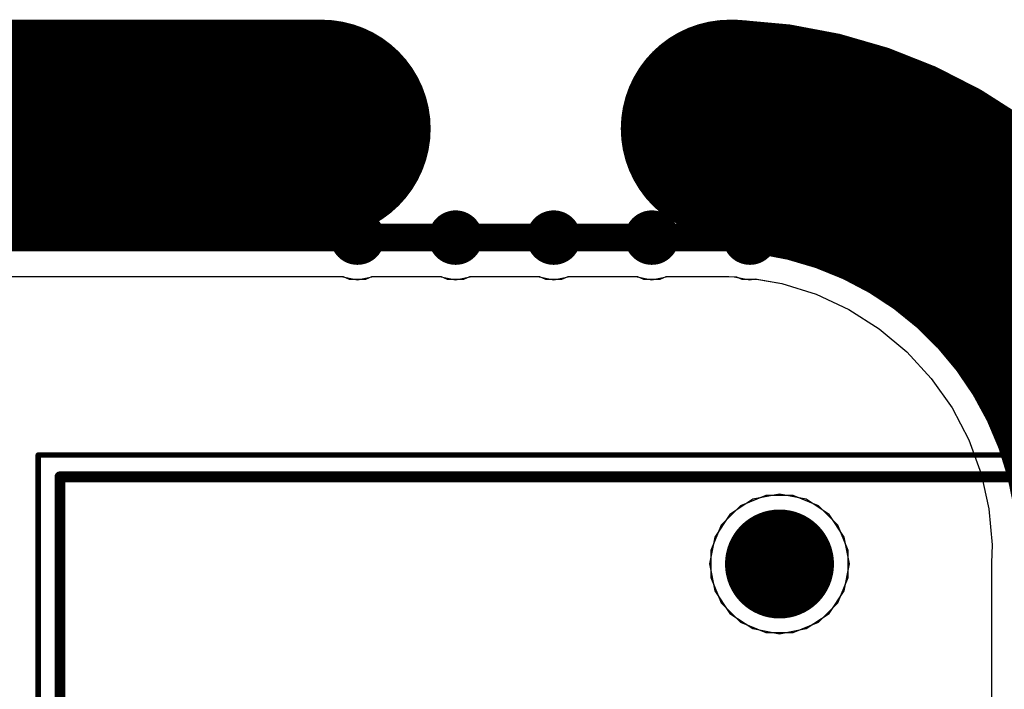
# Model space of a CAD drawing. Header units: millimetres. Extents: x -0.08 to 3.17, y -0.08 to 4.88.
# Tile 287 of 288: x 2.33 to 2.69, y 4.64 to 4.88. Entities that reach past the tile are written whole.
import ezdxf

# ---------------------------------------------------------------- set-up
doc = ezdxf.new("R2010")
doc.units = ezdxf.units.MM
doc.header["$MEASUREMENT"] = 0
for name, color, linetype in [('BottomLayer', 5, 'Continuous'), ('BottomSolder', 6, 'Continuous'), ('Mechanical13', 56, 'Continuous'), ('Mechanical15', 56, 'Continuous'), ('Mechanical3', 76, 'Continuous'), ('Mechanical4', 56, 'Continuous'), ('MidLayer1', 16, 'Continuous'), ('MidLayer2', 76, 'Continuous'), ('MultiLayer', 9, 'Continuous'), ('PadHoleLayer', 156, 'Continuous'), ('TopLayer', 1, 'Continuous'), ('TopSolder', 216, 'Continuous')]:
    doc.layers.add(name, color=color, linetype=linetype)

# ---------------------------------------------------------------- blocks, each defined once
blk = doc.blocks.new('0430450600_F_________1_484')
at = {"layer": 'BottomLayer', "const_width": 0.019685}
blk.add_lwpolyline([(-0.246063, 0.0944882, 1), (-0.226378, 0.0944882, 1)], format="xyb", close=True, dxfattribs=at)
at = {"layer": 'Mechanical13', "const_width": 0.003937}
for points in [[(-0.2677165, -0.1653543), (-0.2677165, 0.1968504)], [(0.2637795, -0.1653543), (-0.2677165, -0.1653543)]]:
    blk.add_lwpolyline(points, dxfattribs=at)
at = {"layer": 'Mechanical13', "const_width": 0.0019685}
blk.add_lwpolyline([(-0.2687007, -0.1653543, 1), (-0.2667323, -0.1653543, 1)], format="xyb", close=True, dxfattribs=at)
blk.add_lwpolyline([(-0.2687007, -0.1653543, 1), (-0.2667323, -0.1653543, 1)], format="xyb", close=True, dxfattribs=at)
at = {"layer": 'Mechanical15', "const_width": 0.0019685}
for points in [[(-0.2755906, -0.1732283), (-0.2755906, 0.2047244)], [(0.2716535, -0.1732283), (-0.2755906, -0.1732283)]]:
    blk.add_lwpolyline(points, dxfattribs=at)
at = {"layer": 'Mechanical15', "const_width": 0.0009842}
blk.add_lwpolyline([(-0.2760827, -0.1732283, 1), (-0.2750985, -0.1732283, 1)], format="xyb", close=True, dxfattribs=at)
blk.add_lwpolyline([(-0.2760827, -0.1732283, 1), (-0.2750985, -0.1732283, 1)], format="xyb", close=True, dxfattribs=at)
at = {"layer": 'MidLayer1', "const_width": 0.019685}
blk.add_lwpolyline([(-0.246063, 0.0944882, 1), (-0.226378, 0.0944882, 1)], format="xyb", close=True, dxfattribs=at)
at = {"layer": 'MidLayer2', "const_width": 0.019685}
blk.add_lwpolyline([(-0.246063, 0.0944882, 1), (-0.226378, 0.0944882, 1)], format="xyb", close=True, dxfattribs=at)
at = {"layer": 'MultiLayer', "const_width": 0.019685}
blk.add_lwpolyline([(-0.246063, 0.0944882, 1), (-0.226378, 0.0944882, 1)], format="xyb", close=True, dxfattribs=at)
at = {"layer": 'PadHoleLayer', "const_width": 0.019685}
blk.add_lwpolyline([(-0.246063, 0.0944882, 1), (-0.226378, 0.0944882, 1)], format="xyb", close=True, dxfattribs=at)
at = {"layer": 'TopLayer', "const_width": 0.019685}
blk.add_lwpolyline([(-0.246063, 0.0944882, 1), (-0.226378, 0.0944882, 1)], format="xyb", close=True, dxfattribs=at)

msp = doc.modelspace()

# ---------------------------------------------------------------- linework, layer by layer
at = {"layer": 'BottomLayer'}
for p, q in [((0.6559993, 4.7891005), (2.4486958, 4.7891007)), ((2.4486958, 4.7891007), (2.4508968, 4.788189)), ((2.4508968, 4.788189), (2.4568484, 4.788189)), ((2.4568484, 4.788189), (2.4590494, 4.7891007)), ((2.4590494, 4.7891007), (2.4841253, 4.7891007)), ((2.4841253, 4.7891007), (2.4863263, 4.788189)), ((2.4863263, 4.788189), (2.4922779, 4.788189)), ((2.4922779, 4.788189), (2.494479, 4.7891007)), ((2.494479, 4.7891007), (2.5195618, 4.7891007)), ((2.5195618, 4.7891007), (2.5217629, 4.788189)), ((2.5217629, 4.788189), (2.5277145, 4.788189)), ((2.5277145, 4.788189), (2.5299156, 4.7891007)), ((2.5299156, 4.7891007), (2.5549984, 4.7891007)), ((2.5549984, 4.7891007), (2.5571995, 4.788189)), ((2.5571995, 4.788189), (2.5631511, 4.788189)), ((2.5631511, 4.788189), (2.5653522, 4.7891007)), ((2.5653522, 4.7891007), (2.5880337, 4.7891007)), ((2.5880337, 4.7891007), (2.5907005, 4.7889878)), ((2.5907005, 4.7889878), (2.592629, 4.788189)), ((2.592629, 4.788189), (2.597952, 4.788189)), ((2.597952, 4.788189), (2.6070743, 4.7865931)), ((2.6070743, 4.7865931), (2.619502, 4.7826931)), ((2.619502, 4.7826931), (2.6313153, 4.7772036)), ((2.6313153, 4.7772036), (2.6423107, 4.7702196)), ((2.6423107, 4.7702196), (2.6522998, 4.7618605)), ((2.6522998, 4.7618605), (2.6611129, 4.7522684)), ((2.6611129, 4.7522684), (2.6685987, 4.7416081)), ((2.6685987, 4.7416081), (2.6746285, 4.7300629)), ((2.6746285, 4.7300629), (2.6791002, 4.7178281)), ((2.6791002, 4.7178281), (2.6819365, 4.705115)), ((2.6013498, 4.7100344), (2.5922336, 4.7062583)), ((2.611217, 4.7100344), (2.6013498, 4.7100344)), ((2.6203332, 4.7062583), (2.611217, 4.7100344)), ((2.5922336, 4.7062583), (2.5852564, 4.6992811)), ((2.6273104, 4.6992811), (2.6203332, 4.7062583)), ((2.6819365, 4.705115), (2.6830892, 4.69214)), ((2.5852564, 4.6992811), (2.5814803, 4.6901649)), ((2.6310865, 4.6901649), (2.6273104, 4.6992811)), ((2.5814803, 4.6901649), (2.5814803, 4.6802977)), ((2.6310865, 4.6802977), (2.6310865, 4.6901649)), ((2.6830892, 4.69214), (2.6828138, 4.6856333)), ((2.6828601, 4.6853353), (2.6828012, 4.6850393)), ((2.6828012, 4.6850393), (2.6828014, 3.9488159)), ((2.6828138, 4.6856333), (2.6828601, 4.6853353)), ((2.5814803, 4.6802977), (2.5852564, 4.6711815)), ((2.6273104, 4.6711815), (2.6310865, 4.6802977)), ((2.5852564, 4.6711815), (2.5922336, 4.6642043)), ((2.6203332, 4.6642043), (2.6273104, 4.6711815)), ((2.5922336, 4.6642043), (2.6013498, 4.6604282)), ((2.611217, 4.6604282), (2.6203332, 4.6642043)), ((2.6013498, 4.6604282), (2.611217, 4.6604282))]:
    msp.add_line(p, q, dxfattribs=at)
at = {"layer": 'BottomSolder', "const_width": 0.004}
for points in [[(2.4518726, 4.8031496, 1), (2.4558726, 4.8031496, 1)], [(2.4873021, 4.8031496, 1), (2.4913021, 4.8031496, 1)], [(2.5227387, 4.8031496, 1), (2.5267387, 4.8031496, 1)], [(2.5581753, 4.8031496, 1), (2.5621753, 4.8031496, 1)], [(2.5936048, 4.8031496, 1), (2.5976048, 4.8031496, 1)]]:
    msp.add_lwpolyline(points, format="xyb", close=True, dxfattribs=at)
at = {"layer": 'Mechanical3', "const_width": 0.0787402}
msp.add_lwpolyline([(0.6692913, 4.8425207), (2.4409449, 4.8425208)], dxfattribs=at)
at = {"layer": 'Mechanical3', "const_width": 0.0393701}
for points in [[(2.4212599, 4.8425208, 1), (2.4606299, 4.8425208, 1)], [(2.5686453, 4.8425208, 1), (2.6080153, 4.8425208, 1)], [(2.5686453, 4.8425207, 1), (2.6080153, 4.8425207, 1)], [(2.5703098, 4.8424855, 1), (2.6096798, 4.8424855, 1)], [(2.5703098, 4.8424855, 1), (2.6096798, 4.8424855, 1)], [(2.5704127, 4.8424811, 1), (2.6097827, 4.8424811, 1)], [(2.5704127, 4.8424811, 1), (2.6097827, 4.8424811, 1)], [(2.5704127, 4.8424811, 1), (2.6097827, 4.8424811, 1)]]:
    msp.add_lwpolyline(points, format="xyb", close=True, dxfattribs=at)
at = {"layer": 'Mechanical3', "const_width": 0.0787402}
for points in [[(2.5883303, 4.8425208, -0.0112270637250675), (2.5900977, 4.8424811)], [(2.5883303, 4.8425207, -0.0105728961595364), (2.5899948, 4.8424855)], [(2.5899948, 4.8424855, -0.0001686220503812), (2.5900977, 4.8424811)], [(2.5900977, 4.8424811, -0.4016848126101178), (2.7363228, 4.6898346)]]:
    msp.add_lwpolyline(points, format="xyb", dxfattribs=at)
at = {"layer": 'Mechanical4', "const_width": 0.01}
msp.add_lwpolyline([(0.492126, 4.8031496), (2.5883303, 4.8031496)], dxfattribs=at)
msp.add_lwpolyline([(2.5883303, 4.8031497, -0.4142135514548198), (2.6968504, 4.6850394)], format="xyb", dxfattribs=at)
at = {"layer": 'Mechanical4', "const_width": 0.005}
for points in [[(2.5858303, 4.8031497, 1), (2.5908303, 4.8031497, 1)], [(2.5858303, 4.8031496, 1), (2.5908303, 4.8031496, 1)]]:
    msp.add_lwpolyline(points, format="xyb", close=True, dxfattribs=at)
at = {"layer": 'MidLayer1'}
for p, q in [((0.6567253, 4.7891005), (2.4479699, 4.7891007)), ((2.4479699, 4.7891007), (2.4480353, 4.789057)), ((2.4480353, 4.789057), (2.4538726, 4.7878959)), ((2.4538726, 4.7878959), (2.4597099, 4.789057)), ((2.4597099, 4.789057), (2.4597753, 4.7891007)), ((2.4597753, 4.7891007), (2.4833994, 4.7891007)), ((2.4833994, 4.7891007), (2.4834648, 4.789057)), ((2.4834648, 4.789057), (2.4893021, 4.7878959)), ((2.4893021, 4.7878959), (2.4951394, 4.789057)), ((2.4951394, 4.789057), (2.4952048, 4.7891007)), ((2.4952048, 4.7891007), (2.518836, 4.7891007)), ((2.518836, 4.7891007), (2.5189014, 4.789057)), ((2.5189014, 4.789057), (2.5247387, 4.7878959)), ((2.5247387, 4.7878959), (2.530576, 4.789057)), ((2.530576, 4.789057), (2.5306414, 4.7891007)), ((2.5306414, 4.7891007), (2.5542726, 4.7891007)), ((2.5542726, 4.7891007), (2.554338, 4.789057)), ((2.554338, 4.789057), (2.5601753, 4.7878959)), ((2.5601753, 4.7878959), (2.5660126, 4.789057)), ((2.5660126, 4.789057), (2.566078, 4.7891007)), ((2.566078, 4.7891007), (2.5880337, 4.7891007)), ((2.5880337, 4.7891007), (2.5899571, 4.7890193)), ((2.5899571, 4.7890193), (2.5956048, 4.7878959)), ((2.5956048, 4.7878959), (2.5974872, 4.7882703)), ((2.5974872, 4.7882703), (2.6070743, 4.7865931)), ((2.6070743, 4.7865931), (2.619502, 4.7826931)), ((2.619502, 4.7826931), (2.6313153, 4.7772036)), ((2.6313153, 4.7772036), (2.6423107, 4.7702196)), ((2.6423107, 4.7702196), (2.6522998, 4.7618605)), ((2.6522998, 4.7618605), (2.6611129, 4.7522684)), ((2.6611129, 4.7522684), (2.6685987, 4.7416081)), ((2.6685987, 4.7416081), (2.6746285, 4.7300629)), ((2.6746285, 4.7300629), (2.6791002, 4.7178281)), ((2.6791002, 4.7178281), (2.6819365, 4.705115)), ((2.5966057, 4.7085953), (2.5884014, 4.7031133)), ((2.6062834, 4.7105203), (2.5966057, 4.7085953)), ((2.6159611, 4.7085953), (2.6062834, 4.7105203)), ((2.6241654, 4.7031133), (2.6159611, 4.7085953)), ((2.6819365, 4.705115), (2.6830892, 4.69214)), ((2.5884014, 4.7031133), (2.5829194, 4.694909)), ((2.6296474, 4.694909), (2.6241654, 4.7031133)), ((2.5829194, 4.694909), (2.5809944, 4.6852313)), ((2.6315724, 4.6852313), (2.6296474, 4.694909)), ((2.6830892, 4.69214), (2.6828138, 4.6856333)), ((2.5809944, 4.6852313), (2.5829194, 4.6755536)), ((2.6296474, 4.6755536), (2.6315724, 4.6852313)), ((2.6828601, 4.6853353), (2.6828012, 4.6850393)), ((2.6828012, 4.6850393), (2.6828014, 3.9488159)), ((2.6828138, 4.6856333), (2.6828601, 4.6853353)), ((2.5829194, 4.6755536), (2.5884014, 4.6673493)), ((2.6241654, 4.6673493), (2.6296474, 4.6755536)), ((2.5884014, 4.6673493), (2.5966057, 4.6618673)), ((2.6159611, 4.6618673), (2.6241654, 4.6673493)), ((2.5966057, 4.6618673), (2.6062834, 4.6599423)), ((2.6062834, 4.6599423), (2.6159611, 4.6618673))]:
    msp.add_line(p, q, dxfattribs=at)
at = {"layer": 'MidLayer2'}
for p, q in [((0.6559993, 4.7891005), (2.4486958, 4.7891007)), ((2.4486958, 4.7891007), (2.4508968, 4.788189)), ((2.4508968, 4.788189), (2.4568484, 4.788189)), ((2.4568484, 4.788189), (2.4590494, 4.7891007)), ((2.4590494, 4.7891007), (2.4841253, 4.7891007)), ((2.4841253, 4.7891007), (2.4863263, 4.788189)), ((2.4863263, 4.788189), (2.4922779, 4.788189)), ((2.4922779, 4.788189), (2.494479, 4.7891007)), ((2.494479, 4.7891007), (2.5195618, 4.7891007)), ((2.5195618, 4.7891007), (2.5217629, 4.788189)), ((2.5217629, 4.788189), (2.5277145, 4.788189)), ((2.5277145, 4.788189), (2.5299156, 4.7891007)), ((2.5299156, 4.7891007), (2.5549984, 4.7891007)), ((2.5549984, 4.7891007), (2.5571995, 4.788189)), ((2.5571995, 4.788189), (2.5631511, 4.788189)), ((2.5631511, 4.788189), (2.5653522, 4.7891007)), ((2.5653522, 4.7891007), (2.5880337, 4.7891007)), ((2.5880337, 4.7891007), (2.5907005, 4.7889878)), ((2.5907005, 4.7889878), (2.592629, 4.788189)), ((2.592629, 4.788189), (2.597952, 4.788189)), ((2.597952, 4.788189), (2.6070743, 4.7865931)), ((2.6070743, 4.7865931), (2.619502, 4.7826931)), ((2.619502, 4.7826931), (2.6313153, 4.7772036)), ((2.6313153, 4.7772036), (2.6423107, 4.7702196)), ((2.6423107, 4.7702196), (2.6522998, 4.7618605)), ((2.6522998, 4.7618605), (2.6611129, 4.7522684)), ((2.6611129, 4.7522684), (2.6685987, 4.7416081)), ((2.6685987, 4.7416081), (2.6746285, 4.7300629)), ((2.6746285, 4.7300629), (2.6791002, 4.7178281)), ((2.6791002, 4.7178281), (2.6819365, 4.705115)), ((2.6013498, 4.7100344), (2.5922336, 4.7062583)), ((2.611217, 4.7100344), (2.6013498, 4.7100344)), ((2.6203332, 4.7062583), (2.611217, 4.7100344)), ((2.5922336, 4.7062583), (2.5852564, 4.6992811)), ((2.6273104, 4.6992811), (2.6203332, 4.7062583)), ((2.6819365, 4.705115), (2.6830892, 4.69214)), ((2.5852564, 4.6992811), (2.5814803, 4.6901649)), ((2.6310865, 4.6901649), (2.6273104, 4.6992811)), ((2.5814803, 4.6901649), (2.5814803, 4.6802977)), ((2.6310865, 4.6802977), (2.6310865, 4.6901649)), ((2.6830892, 4.69214), (2.6828138, 4.6856333)), ((2.6828601, 4.6853353), (2.6828012, 4.6850393)), ((2.6828012, 4.6850393), (2.6828014, 3.9488159)), ((2.6828138, 4.6856333), (2.6828601, 4.6853353)), ((2.5814803, 4.6802977), (2.5852564, 4.6711815)), ((2.6273104, 4.6711815), (2.6310865, 4.6802977)), ((2.5852564, 4.6711815), (2.5922336, 4.6642043)), ((2.6203332, 4.6642043), (2.6273104, 4.6711815)), ((2.5922336, 4.6642043), (2.6013498, 4.6604282)), ((2.611217, 4.6604282), (2.6203332, 4.6642043)), ((2.6013498, 4.6604282), (2.611217, 4.6604282))]:
    msp.add_line(p, q, dxfattribs=at)
at = {"layer": 'PadHoleLayer', "const_width": 0.0098425}
for points in [[(2.4489514, 4.8031496, 1), (2.4587938, 4.8031496, 1)], [(2.4843809, 4.8031496, 1), (2.4942233, 4.8031496, 1)], [(2.5198175, 4.8031496, 1), (2.5296599, 4.8031496, 1)], [(2.5552541, 4.8031496, 1), (2.5650965, 4.8031496, 1)], [(2.5906836, 4.8031496, 1), (2.600526, 4.8031496, 1)]]:
    msp.add_lwpolyline(points, format="xyb", close=True, dxfattribs=at)
at = {"layer": 'TopLayer'}
for p, q in [((0.6559993, 4.7891005), (2.4486958, 4.7891007)), ((2.4486958, 4.7891007), (2.4508968, 4.788189)), ((2.4508968, 4.788189), (2.4568484, 4.788189)), ((2.4568484, 4.788189), (2.4590494, 4.7891007)), ((2.4590494, 4.7891007), (2.4841253, 4.7891007)), ((2.4841253, 4.7891007), (2.4863263, 4.788189)), ((2.4863263, 4.788189), (2.4922779, 4.788189)), ((2.4922779, 4.788189), (2.494479, 4.7891007)), ((2.494479, 4.7891007), (2.5195618, 4.7891007)), ((2.5195618, 4.7891007), (2.5217629, 4.788189)), ((2.5217629, 4.788189), (2.5277145, 4.788189)), ((2.5277145, 4.788189), (2.5299156, 4.7891007)), ((2.5299156, 4.7891007), (2.5549984, 4.7891007)), ((2.5549984, 4.7891007), (2.5571995, 4.788189)), ((2.5571995, 4.788189), (2.5631511, 4.788189)), ((2.5631511, 4.788189), (2.5653522, 4.7891007)), ((2.5653522, 4.7891007), (2.5880337, 4.7891007)), ((2.5880337, 4.7891007), (2.5907005, 4.7889878)), ((2.5907005, 4.7889878), (2.592629, 4.788189)), ((2.592629, 4.788189), (2.597952, 4.788189)), ((2.597952, 4.788189), (2.6070743, 4.7865931)), ((2.6070743, 4.7865931), (2.619502, 4.7826931)), ((2.619502, 4.7826931), (2.6313153, 4.7772036)), ((2.6313153, 4.7772036), (2.6423107, 4.7702196)), ((2.6423107, 4.7702196), (2.6522998, 4.7618605)), ((2.6522998, 4.7618605), (2.6611129, 4.7522684)), ((2.6611129, 4.7522684), (2.6685987, 4.7416081)), ((2.6685987, 4.7416081), (2.6746285, 4.7300629)), ((2.6746285, 4.7300629), (2.6791002, 4.7178281)), ((2.6791002, 4.7178281), (2.6819365, 4.705115)), ((2.6013498, 4.7100344), (2.5922336, 4.7062583)), ((2.611217, 4.7100344), (2.6013498, 4.7100344)), ((2.6203332, 4.7062583), (2.611217, 4.7100344)), ((2.5922336, 4.7062583), (2.5852564, 4.6992811)), ((2.6273104, 4.6992811), (2.6203332, 4.7062583)), ((2.6819365, 4.705115), (2.6830892, 4.69214)), ((2.5852564, 4.6992811), (2.5814803, 4.6901649)), ((2.6310865, 4.6901649), (2.6273104, 4.6992811)), ((2.5814803, 4.6901649), (2.5814803, 4.6802977)), ((2.6310865, 4.6802977), (2.6310865, 4.6901649)), ((2.6830892, 4.69214), (2.6828138, 4.6856333)), ((2.6828601, 4.6853353), (2.6828012, 4.6850393)), ((2.6828012, 4.6850393), (2.6828014, 3.9488159)), ((2.6828138, 4.6856333), (2.6828601, 4.6853353)), ((2.5814803, 4.6802977), (2.5852564, 4.6711815)), ((2.6273104, 4.6711815), (2.6310865, 4.6802977)), ((2.5852564, 4.6711815), (2.5922336, 4.6642043)), ((2.6203332, 4.6642043), (2.6273104, 4.6711815)), ((2.5922336, 4.6642043), (2.6013498, 4.6604282)), ((2.611217, 4.6604282), (2.6203332, 4.6642043)), ((2.6013498, 4.6604282), (2.611217, 4.6604282))]:
    msp.add_line(p, q, dxfattribs=at)
at = {"layer": 'TopSolder', "const_width": 0.004}
for points in [[(2.4518726, 4.8031496, 1), (2.4558726, 4.8031496, 1)], [(2.4873021, 4.8031496, 1), (2.4913021, 4.8031496, 1)], [(2.5227387, 4.8031496, 1), (2.5267387, 4.8031496, 1)], [(2.5581753, 4.8031496, 1), (2.5621753, 4.8031496, 1)], [(2.5936048, 4.8031496, 1), (2.5976048, 4.8031496, 1)]]:
    msp.add_lwpolyline(points, format="xyb", close=True, dxfattribs=at)

# ---------------------------------------------------------------- block references
at = {"rotation": 270}
msp.add_blockref('0430450600_F_________1_484', (2.5117952, 4.4490108), dxfattribs=at)

doc.saveas('drawing.dxf')
